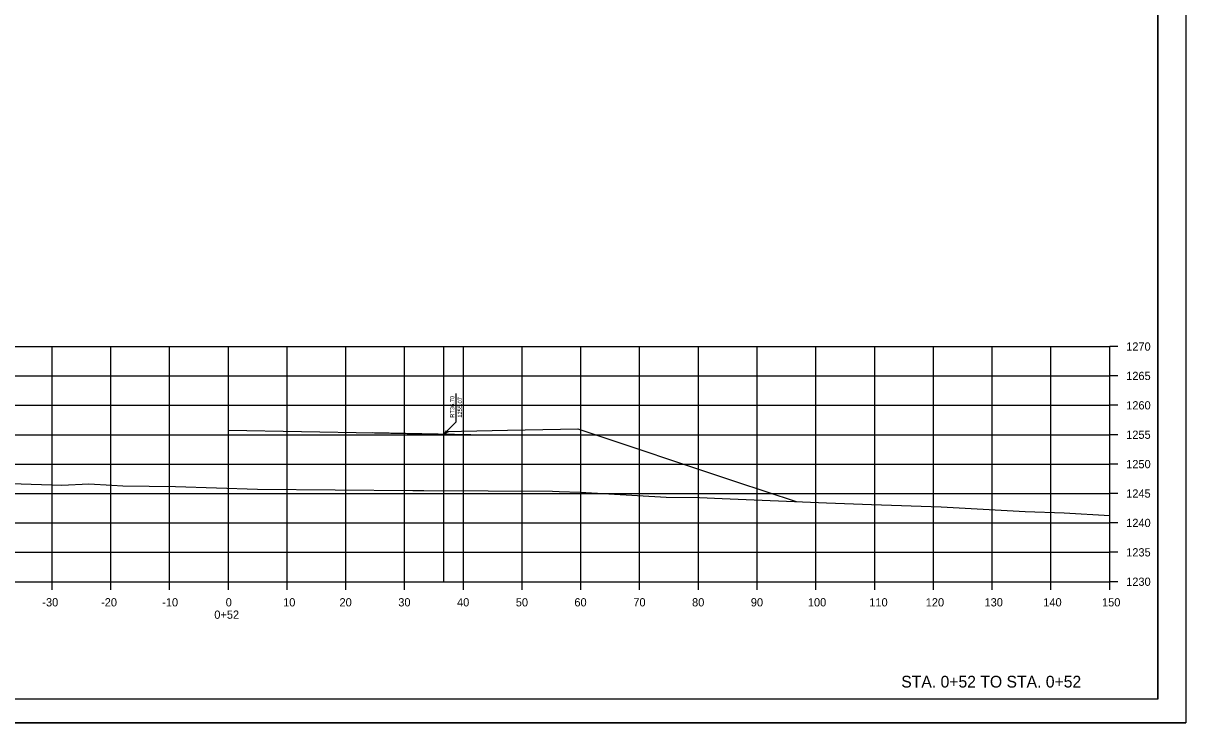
# Model space of a CAD drawing. Extents: x -70 to 701944, y -4 to 666871.
# Drawn here: x 667452 to 667649.9, y 658861.9 to 658980.9 of the extents above; entities that cross this region are included whole.
import ezdxf

# ---------------------------------------------------------------- set-up
doc = ezdxf.new("R2010")
doc.units = 0
for name, color, linetype in [('R_Axis', 7, 'Continuous'), ('R_Axis Annot', 7, 'Continuous'), ('R_Border', 7, 'Continuous'), ('R_Draft', 7, 'Continuous'), ('R_Exist Surface', 7, 'Continuous'), ('R_Fin Surface', 7, 'Continuous'), ('R_Grid', 7, 'Continuous'), ('R_No Plot', 7, 'Continuous'), ('R_Proposed Road', 7, 'Continuous')]:
    doc.layers.add(name, color=color, linetype=linetype)

msp = doc.modelspace()

# ---------------------------------------------------------------- linework, layer by layer
at = {"layer": 'R_Axis'}
for p, q in [((667636.93, 658885.88), (667636.93, 658925.88)), ((667638.33, 658925.88), (667636.93, 658925.88)), ((667638.33, 658920.88), (667636.93, 658920.88)), ((667638.33, 658915.88), (667636.93, 658915.88)), ((667638.33, 658910.88), (667636.93, 658910.88)), ((667638.33, 658905.88), (667636.93, 658905.88)), ((667638.33, 658900.88), (667636.93, 658900.88)), ((667638.33, 658895.88), (667636.93, 658895.88)), ((667638.33, 658890.88), (667636.93, 658890.88)), ((667336.93, 658885.88), (667636.93, 658885.88)), ((667456.93, 658884.48), (667456.93, 658885.88)), ((667466.93, 658884.48), (667466.93, 658885.88)), ((667476.93, 658884.48), (667476.93, 658885.88)), ((667486.93, 658884.48), (667486.93, 658885.88)), ((667496.93, 658884.48), (667496.93, 658885.88)), ((667506.93, 658884.48), (667506.93, 658885.88)), ((667516.93, 658884.48), (667516.93, 658885.88)), ((667526.93, 658884.48), (667526.93, 658885.88)), ((667536.93, 658884.48), (667536.93, 658885.88)), ((667546.93, 658884.48), (667546.93, 658885.88)), ((667556.93, 658884.48), (667556.93, 658885.88)), ((667566.93, 658884.48), (667566.93, 658885.88)), ((667576.93, 658884.48), (667576.93, 658885.88)), ((667586.93, 658884.48), (667586.93, 658885.88)), ((667596.93, 658884.48), (667596.93, 658885.88)), ((667606.93, 658884.48), (667606.93, 658885.88)), ((667616.93, 658884.48), (667616.93, 658885.88)), ((667626.93, 658884.48), (667626.93, 658885.88)), ((667636.93, 658884.48), (667636.93, 658885.88)), ((667638.33, 658885.88), (667636.93, 658885.88))]:
    msp.add_line(p, q, dxfattribs=at)
at = {"layer": 'R_Border'}
for q in [(667645.11, 659071.34), (667328.93, 658865.88)]:
    msp.add_line((667645.11, 658865.88), q, dxfattribs=at)
at = {"layer": 'R_Draft'}
msp.add_line((667525.68, 658913.78), (667525.68, 658917.88), dxfattribs=at)
for points in [[(667523.63, 658910.95), (667525.68, 658913.08), (667525.68, 658913.78)], [(667523.98, 658911.56), (667523.63, 658910.95), (667524.23, 658911.32)]]:
    msp.add_lwpolyline(points, dxfattribs=at)
at = {"layer": 'R_Exist Surface'}
msp.add_lwpolyline([(667435.98, 658903.04), (667458.57, 658902.3), (667463.17, 658902.53), (667467.12, 658902.28), (667468.99, 658902.21), (667477.92, 658902.06), (667491.88, 658901.61), (667518.31, 658901.39), (667520.2, 658901.38), (667542.08, 658901.28), (667543.21, 658901.25), (667546.83, 658901.1), (667561.42, 658900.28), (667567.1, 658900.2), (667570.96, 658900.05), (667588.72, 658899.29), (667596.41, 658899.02), (667608.25, 658898.59), (667622.51, 658897.84), (667629.17, 658897.58), (667636.93, 658897.14)], dxfattribs=at)
at = {"layer": 'R_Fin Surface'}
msp.add_lwpolyline([(667486.93, 658911.68), (667511.8, 658911.19), (667522.93, 658910.96), (667523.16, 658910.96), (667523.93, 658910.94), (667523.94, 658911.33), (667523.94, 658911.44), (667524.31, 658911.44), (667524.43, 658911.44), (667526.59, 658911.49), (667534.43, 658911.64), (667543.45, 658911.82), (667546.43, 658911.88), (667573.22, 658902.95), (667583.54, 658899.51)], dxfattribs=at)
at = {"layer": 'R_Grid'}
for p, q in [((667336.93, 658925.88), (667636.93, 658925.88)), ((667336.93, 658925.88), (667636.93, 658925.88)), ((667456.93, 658885.88), (667456.93, 658925.88)), ((667456.93, 658885.88), (667456.93, 658925.88)), ((667466.93, 658885.88), (667466.93, 658925.88)), ((667466.93, 658885.88), (667466.93, 658925.88)), ((667476.93, 658885.88), (667476.93, 658925.88)), ((667476.93, 658885.88), (667476.93, 658925.88)), ((667486.93, 658885.88), (667486.93, 658925.88)), ((667486.93, 658885.88), (667486.93, 658925.88)), ((667496.93, 658885.88), (667496.93, 658925.88)), ((667496.93, 658885.88), (667496.93, 658925.88)), ((667506.93, 658885.88), (667506.93, 658925.88)), ((667506.93, 658885.88), (667506.93, 658925.88)), ((667516.93, 658885.88), (667516.93, 658925.88)), ((667516.93, 658885.88), (667516.93, 658925.88)), ((667526.93, 658885.88), (667526.93, 658925.88)), ((667526.93, 658885.88), (667526.93, 658925.88)), ((667536.93, 658885.88), (667536.93, 658925.88)), ((667536.93, 658885.88), (667536.93, 658925.88)), ((667546.93, 658885.88), (667546.93, 658925.88)), ((667546.93, 658885.88), (667546.93, 658925.88)), ((667556.93, 658885.88), (667556.93, 658925.88)), ((667556.93, 658885.88), (667556.93, 658925.88)), ((667566.93, 658885.88), (667566.93, 658925.88)), ((667566.93, 658885.88), (667566.93, 658925.88)), ((667576.93, 658885.88), (667576.93, 658925.88)), ((667576.93, 658885.88), (667576.93, 658925.88)), ((667586.93, 658885.88), (667586.93, 658925.88)), ((667586.93, 658885.88), (667586.93, 658925.88)), ((667596.93, 658885.88), (667596.93, 658925.88)), ((667596.93, 658885.88), (667596.93, 658925.88)), ((667606.93, 658885.88), (667606.93, 658925.88)), ((667606.93, 658885.88), (667606.93, 658925.88)), ((667616.93, 658885.88), (667616.93, 658925.88)), ((667616.93, 658885.88), (667616.93, 658925.88)), ((667626.93, 658885.88), (667626.93, 658925.88)), ((667626.93, 658885.88), (667626.93, 658925.88)), ((667636.93, 658885.88), (667636.93, 658925.88)), ((667636.93, 658885.88), (667636.93, 658925.88)), ((667336.93, 658920.88), (667636.93, 658920.88)), ((667336.93, 658920.88), (667636.93, 658920.88)), ((667336.93, 658915.88), (667636.93, 658915.88)), ((667336.93, 658915.88), (667636.93, 658915.88)), ((667336.93, 658910.88), (667636.93, 658910.88)), ((667336.93, 658910.88), (667636.93, 658910.88)), ((667336.93, 658905.88), (667636.93, 658905.88)), ((667336.93, 658905.88), (667636.93, 658905.88)), ((667336.93, 658900.88), (667636.93, 658900.88)), ((667336.93, 658900.88), (667636.93, 658900.88)), ((667336.93, 658895.88), (667636.93, 658895.88)), ((667336.93, 658895.88), (667636.93, 658895.88)), ((667336.93, 658890.88), (667636.93, 658890.88)), ((667336.93, 658890.88), (667636.93, 658890.88)), ((667336.93, 658885.88), (667636.93, 658885.88)), ((667336.93, 658885.88), (667636.93, 658885.88))]:
    msp.add_line(p, q, dxfattribs=at)
at = {"layer": 'R_No Plot'}
msp.add_line((667316.53, 658861.9), (667649.87, 658861.9), dxfattribs=at)
for points in [[(667316.53, 659075.23), (667649.87, 659075.23), (667649.87, 658861.9), (667316.53, 658861.9)], [(667562.85, 659071.34), (667562.85, 659061.46), (667598.59, 659061.46), (667598.59, 659058.54), (667621.79, 659058.54), (667621.79, 659034.21), (667645.11, 659034.21), (667645.11, 658865.88), (667328.93, 658865.88), (667328.93, 659071.34)]]:
    msp.add_lwpolyline(points, close=True, dxfattribs=at)
at = {"layer": 'R_Proposed Road'}
for p, q in [((667523.63, 658885.88), (667523.63, 658925.88)), ((667528.19, 658910.86), (667511.54, 658911.19))]:
    msp.add_line(p, q, dxfattribs=at)

# ---------------------------------------------------------------- texts
at = {"layer": 'R_Axis Annot'}
for s, p in [('1270', (667639.73, 658925.18)), ('1265', (667639.73, 658920.18)), ('1260', (667639.73, 658915.18)), ('1255', (667639.73, 658910.18)), ('1250', (667639.73, 658905.18)), ('1245', (667639.73, 658900.18)), ('1240', (667639.73, 658895.18)), ('1235', (667639.73, 658890.18)), ('1230', (667639.73, 658885.18)), ('-30', (667455.27, 658881.68)), ('-20', (667465.27, 658881.68)), ('-10', (667475.67, 658881.68)), ('0', (667486.48, 658881.68)), ('10', (667496.25, 658881.68)), ('20', (667505.85, 658881.68)), ('30', (667515.85, 658881.68)), ('40', (667525.85, 658881.68)), ('50', (667535.85, 658881.68)), ('60', (667545.82, 658881.68)), ('70', (667555.85, 658881.68)), ('80', (667565.85, 658881.68)), ('90', (667575.85, 658881.68)), ('100', (667585.56, 658881.68)), ('110', (667596.01, 658881.68)), ('120', (667605.62, 658881.68)), ('130', (667615.62, 658881.68)), ('140', (667625.62, 658881.68)), ('150', (667635.62, 658881.68)), ('0+52', (667484.54, 658879.58))]:
    msp.add_text(s, height=1.4, dxfattribs=at).set_placement(p)
at = {"layer": 'R_Draft'}
for s, p in [('RT36.70', (667525.38, 658913.78)), ('1255.07', (667526.68, 658913.78))]:
    msp.add_text(s, height=0.7, rotation=90, dxfattribs=at).set_placement(p)
msp.add_text('STA. 0+52 TO STA. 0+52', height=2, dxfattribs=at).set_placement((667601.45, 658867.88))

doc.saveas('drawing.dxf')
